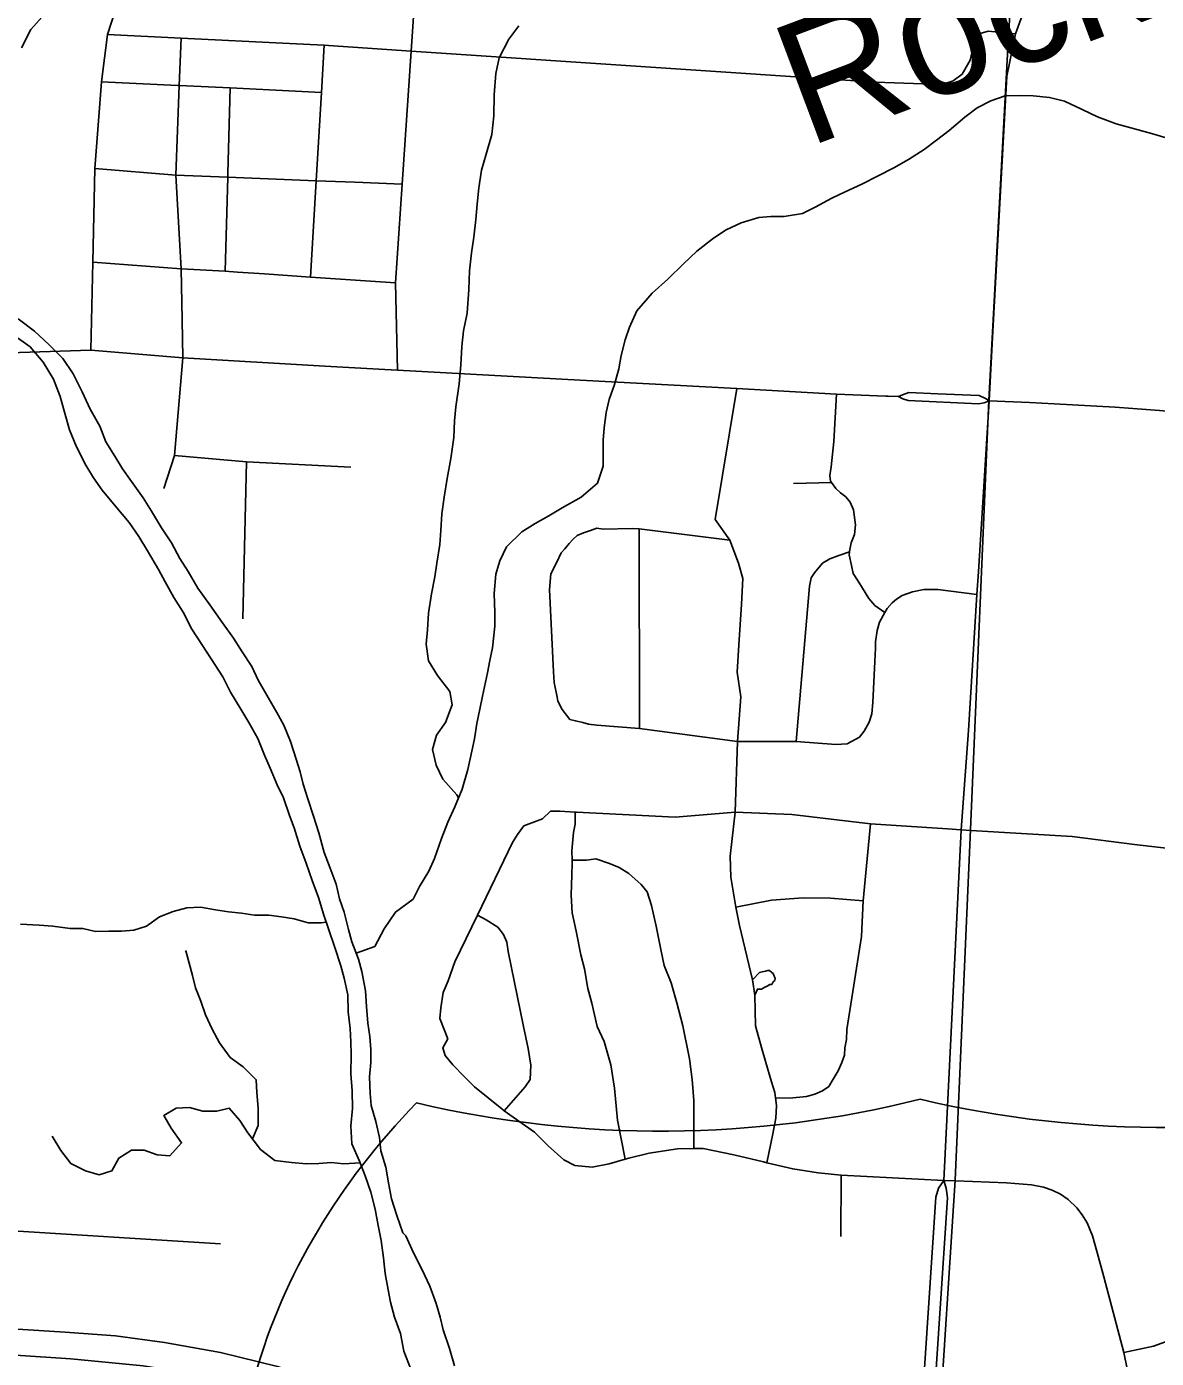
# Model space of a CAD drawing. Extents: x 114604 to 551442, y 316898 to 567001.
# Drawn here: x 239507 to 244116, y 403581 to 409017 of the extents above; entities that cross this region are included whole.
import ezdxf

# ---------------------------------------------------------------- set-up
doc = ezdxf.new("R2010")
doc.units = 0
for name, color, linetype in [('_CIVIL_CONSTRUCTION', 7, 'Continuous'), ('DV_X_County_Line', 7, 'Continuous'), ('GE_P_Alignment', 7, 'Continuous'), ('GE_P_Alignment_1000_Stations', 7, 'Continuous'), ('GE_P_Alignment_100_Cardinal_Points', 7, 'Continuous'), ('GE_P_Alignment_500_Bearings', 7, 'Continuous'), ('GE_P_Alignment_500_Distances', 7, 'Continuous'), ('GE_P_Alignment_500_Stations', 7, 'Continuous'), ('PM_P_Cells', 7, 'Continuous'), ('PM_P_Stop_Line', 7, 'Continuous')]:
    doc.layers.add(name, color=color, linetype=linetype)

msp = doc.modelspace()

# ---------------------------------------------------------------- linework, layer by layer
at = {"layer": '_CIVIL_CONSTRUCTION'}
for p, q in [((243389.6, 406791.9), (243433.4, 407490.4)), ((243248.7, 404307.9), (243283.9, 405023.5))]:
    msp.add_line(p, q, dxfattribs=at)
for points in [[(240968.2, 407618.2), (240722.8, 407631.5), (240143.8, 407664.8), (239768.5, 407696.6)], [(241764.7, 407574.8), (241019.4, 407615.5), (240968.2, 407618.2)], [(243012, 407509.4), (242810.5, 407517.7), (242403.5, 407540), (241764.7, 407574.8)], [(243063.3, 407507.1), (243022.1, 407509), (243012, 407509.4)], [(243224.4, 407518.9), (243105.3, 407524.3), (243080.1, 407514.5), (243063.3, 407507.1)], [(243433.4, 407490.4), (243412.7, 407481.5), (243389.4, 407478.3), (243102.5, 407491.4), (243081.2, 407497.8), (243063.3, 407507.1)], [(243433.4, 407490.4), (243418.6, 407498.8), (243392.2, 407511.2), (243224.4, 407518.9)], [(243283.9, 405023.5), (243319.2, 405739), (243349.1, 406144.7), (243383.8, 406698.8), (243389.6, 406791.9)], [(243093, 402385.6), (243097.5, 402455), (243104.8, 402565.3), (243120.3, 402796.6), (243140.3, 403087.6), (243157.1, 403356.4), (243215.7, 404239.5), (243226.6, 404276.4), (243248.7, 404307.9)], [(243191.4, 403135.3), (243205.1, 403353.9), (243263.7, 404237), (243257.7, 404275.9), (243248.7, 404307.9)]]:
    msp.add_lwpolyline(points, dxfattribs=at)
at = {"layer": 'DV_X_County_Line'}
for points in [[(239581.3, 409069.5), (239523.4, 409005.2), (239485.5, 408930.9)], [(239472, 407824.4), (239538.3, 407774.5), (239598.5, 407718.5), (239654.7, 407662.5), (239696.9, 407600.5), (239733.1, 407526.4), (239765.3, 407456.3), (239805.5, 407386.3)], [(239450.2, 407760.2), (239520.4, 407710.2), (239574.6, 407648.3), (239616.8, 407578.2), (239643, 407508.1), (239663.2, 407434), (239681.4, 407371.9), (239709.6, 407301.8), (239747.8, 407227.7), (239780, 407175.7), (239814.2, 407125.7), (239868.4, 407061.7), (239924.6, 406993.7), (239964.8, 406935.7), (239999, 406877.6), (240045.2, 406801.6), (240071.4, 406751.5), (240107.6, 406687.5), (240145.8, 406627.4), (240180, 406557.4), (240224.2, 406491.3), (240274.5, 406413.3), (240306.6, 406363.2), (240338.8, 406301.2), (240381, 406231.1), (240413.2, 406177.1), (240449.4, 406111), (240477.6, 406043), (240499.8, 405990.9), (240528, 405922.8), (240554.1, 405868.8), (240578.3, 405796.7), (240598.5, 405746.6), (240620.7, 405672.5), (240646.9, 405602.4), (240671.1, 405532.3), (240697.3, 405462.2), (240719.5, 405390.1), (240737.6, 405334), (240763.9, 405257.9), (240788.1, 405183.8), (240802.2, 405133.7), (240816.4, 405065.6), (240818.5, 404995.5), (240826.7, 404927.3), (240828.8, 404873.2), (240831, 404821.1), (240829.1, 404742.9), (240835.3, 404672.8), (240835.5, 404600.6), (240829.6, 404530.4), (240833.8, 404456.3), (240864, 404386.2), (240888.2, 404326.1), (240910.4, 404260), (240928.6, 404189.9), (240940.7, 404123.8), (240952.9, 404061.7), (240963.1, 403991.6), (240969.2, 403927.4), (240981.4, 403861.3), (240991.6, 403811.2), (241007.7, 403749.1), (241031.9, 403683), (241046.1, 403610.9), (241074.3, 403536.8)], [(239805.5, 407386.3), (239829.7, 407322.2), (239865.9, 407264.1), (239898.1, 407212.1), (239934.3, 407160.1), (239982.5, 407094.1), (240016.6, 407040), (240056.9, 406972), (240097.1, 406909.9), (240131.3, 406845.9), (240165.4, 406793.9), (240205.6, 406725.8), (240253.9, 406657.8), (240306.1, 406583.7), (240350.3, 406521.7), (240386.5, 406465.7), (240424.7, 406405.7), (240450.9, 406349.6), (240527.3, 406217.5), (240555.4, 406165.4), (240583.6, 406099.4), (240605.8, 406027.3), (240622, 405975.2), (240634.1, 405925.1), (240654.3, 405865), (240676.5, 405794.9), (240698.7, 405726.8), (240720.9, 405646.7), (240745.1, 405582.6), (240769.3, 405516.5), (240783.4, 405456.4), (240801.6, 405402.4), (240819.8, 405332.2), (240833.9, 405282.2), (240860.1, 405210.1), (240874.2, 405160), (240888.4, 405081.8), (240892.6, 405017.7), (240898.8, 404949.6), (240906.9, 404895.5), (240911, 404841.4), (240911.2, 404789.2), (240905.3, 404731.1), (240907.5, 404662.9), (240911.6, 404612.8), (240931.7, 404548.7), (240945.9, 404482.6), (240952.1, 404428.5), (240972.2, 404362.4), (240982.4, 404298.3), (240994.6, 404232.2), (241016.8, 404164.1), (241041, 404094)], [(241041, 404094), (241053, 404082), (241085.2, 404011.9), (241119.4, 403945.9), (241151.6, 403875.8), (241177.8, 403805.7), (241194, 403749.6), (241206.1, 403697.5), (241232.3, 403621.4), (241252.5, 403551.3)]]:
    msp.add_lwpolyline(points, dxfattribs=at)
at = {"layer": 'GE_P_Alignment'}
for centre, ratio, start_param, end_param in [((243867.7, 402899.7), 0.8, 2.472589, 2.911026), ((242105.1, 407321.4), 0.800001, 4.415841, 5.008936), ((244159.9, 407336.3), 0.800001, 4.415841, 5.008936)]:
    msp.add_ellipse(centre, major_axis=(3515.8, 25.5), ratio=ratio, start_param=start_param, end_param=end_param, dxfattribs=at)
at = {"layer": 'GE_P_Alignment_1000_Stations'}
for points in [[(239836.6, 408984.6), (239869.9, 409089.4), (239919.9, 409202), (240009.5, 409329), (240085.1, 409440.7), (240190.4, 409612.9), (240327.4, 409887.2), (240433.9, 410216.9), (240515.2, 410504.7), (240557.6, 410732), (240639.2, 410978.1), (240759.6, 411300.9), (240821.6, 411456.4), (240902.2, 411633.7), (240948.4, 411695.1), (241021.8, 411759.9)], [(239768.5, 407696.6), (239776.5, 408056.2), (239784.3, 408437.9), (239811.3, 408791.9), (239836.6, 408984.6)], [(238706, 407667.8), (239227.3, 407678.5), (239768.5, 407696.6)]]:
    msp.add_lwpolyline(points, dxfattribs=at)
at = {"layer": 'GE_P_Alignment_100_Cardinal_Points'}
for p, q in [((243447.4, 407749), (243481, 408369.7)), ((240143.8, 407664.8), (240141, 407820.8)), ((243433.4, 407490.4), (243447.4, 407749)), ((240388.5, 406600.6), (240403.7, 407240.4)), ((242635.6, 407152.3), (242789.8, 407156.9)), ((242006.7, 406151.9), (242005.4, 406966.8)), ((242827.8, 404078.9), (242830.1, 404329.2)), ((238764.1, 404145.8), (240297, 404048.2))]:
    msp.add_line(p, q, dxfattribs=at)
for points in [[(241019.4, 407615.5), (241010.8, 407971.3), (241038.3, 408374.6), (241075.4, 408917.8), (241100.1, 409280.1), (241130.6, 409405.9), (241147.4, 409701.5)], [(243481, 408369.7), (243505.1, 408814.5), (243540.6, 408988), (243563.3, 409048.2), (243575.3, 409074.3)], [(239836.6, 408984.6), (240136.4, 408970), (240578.9, 408948.3), (240720.3, 408941.4), (240738.1, 408940.6), (241075.4, 408917.8), (242969.6, 408791.1), (243240.3, 408780.6), (243287, 408795.7), (243323.3, 408823.3), (243356.3, 408880.9), (243373.4, 408958.6), (243396.9, 408989.8), (243429.7, 408999.1), (243540.6, 408988)], [(240141, 407820.8), (240137.1, 408029), (240114.7, 408410.8), (240128.9, 408776.8), (240136.4, 408970)], [(240664.8, 407995.2), (240687.8, 408388.3), (240709, 408749.1), (240720.3, 408941.4)], [(239811.3, 408791.9), (240123.7, 408777.1), (240128.9, 408776.8), (240336.8, 408766.9), (240709, 408749.1)], [(240317, 408019), (240327.2, 408402.4), (240327.5, 408417.9), (240336.8, 408766.9)], [(239784.3, 408437.9), (240114.7, 408410.8), (240327.2, 408402.4), (240557.2, 408393.5), (240687.8, 408388.3)], [(240687.8, 408388.3), (240845.9, 408382.2), (241038.3, 408374.6)], [(239776.5, 408056.2), (240137.1, 408029), (240317, 408019), (240366.8, 408015.6)], [(240366.8, 408015.6), (240476.4, 408008.1), (240664.8, 407995.2), (241010.8, 407971.3)], [(240066, 407132.6), (240110.3, 407266.9), (240143.8, 407664.8)], [(242527, 404379.3), (242550.8, 404498), (242563.6, 404561.9), (242566.3, 404613.8), (242561.9, 404644.4), (242558.9, 404665.9), (242545.5, 404710), (242522.4, 404788.3), (242505.2, 404850.5), (242480.2, 404938.7), (242477.4, 405063.3), (242468.4, 405126.1), (242415.3, 405348.4), (242400.5, 405422.5), (242379.7, 405545.2), (242376.2, 405630.9), (242397.7, 405810.9), (242407, 406099.4), (242420, 406282.2), (242405, 406382.1), (242412.8, 406493.5), (242423, 406659.2), (242427.9, 406764.9), (242410.3, 406827.5), (242375.4, 406921.5), (242315.7, 407006.1), (242403.5, 407540)], [(243007.3, 406626), (242967.6, 406654.5), (242942, 406682.8), (242916.5, 406725), (242898.8, 406753.3), (242879.2, 406785.5), (242871.6, 406817.6), (242862.2, 406861.7), (242863.4, 406873.7), (242864.4, 406883.6), (242870.7, 406909.6), (242884.6, 406944.5), (242887.7, 406983.3), (242880.4, 407045.4), (242866.8, 407075.6), (242849.1, 407097.7), (242827.3, 407114), (242807.5, 407132.3), (242789.8, 407156.9), (242785.8, 407162.5), (242784.1, 407184.5), (242788.6, 407220.4), (242799.8, 407324.3), (242810.5, 407517.7)], [(240110.3, 407266.9), (240403.7, 407240.4), (240828.8, 407219.3)], [(241669.2, 406831.9), (241687.7, 406869.6), (241701.9, 406885.4), (241720.2, 406907.2), (241736.4, 406925), (241752.6, 406940.8), (241778.7, 406950.5), (241806.9, 406960.2), (241833, 406969.9), (241859, 406965.6), (241977, 406968.2), (242005.4, 406966.8), (242375.4, 406921.5)], [(242646.5, 406099.7), (242700.5, 406733.6), (242706.9, 406767.5), (242721.2, 406787.3), (242753.7, 406827), (242783.9, 406844.6), (242820.1, 406858.2), (242863.4, 406873.7)], [(241723.3, 406189.4), (241691.8, 406229.8), (241674.2, 406264), (241670.4, 406280), (241659.1, 406340.1), (241655.7, 406384.2), (241639.8, 406720.3), (241644.6, 406784.2), (241669.2, 406831.9)], [(241723.3, 406189.4), (241745.2, 406183.2), (241775.2, 406176.8), (241799.1, 406170.5), (241833.1, 406166.1), (242006.7, 406151.9), (242407, 406099.4), (242646.5, 406099.7), (242808.6, 406086.5), (242854.6, 406090), (242905, 406117.4), (242923.3, 406141.1), (242944.4, 406177.8), (242954.2, 406212.7), (242958.8, 406258.7), (242966.8, 406426.5), (242969.3, 406479.8), (242969.8, 406506.5), (242976.4, 406552.4), (242986.5, 406586.4), (243007.3, 406626), (243017.2, 406641.6), (243037.8, 406665.6), (243055.2, 406680.8), (243078.2, 406695.1), (243120.4, 406710.6), (243167.3, 406719.3), (243224.6, 406719.4), (243383.8, 406698.8)], [(241611.1, 405783), (241644, 405814.7), (241682, 405814.6), (241744.2, 405810.7), (241750, 405810.3), (242152.1, 405790.7), (242397.7, 405810.9), (242629.1, 405801.1), (242949.2, 405763.5), (243263.5, 405742.9)], [(241948.4, 404394.4), (241917.2, 404553.5), (241904.8, 404683.7), (241890, 404779.8), (241863.1, 404874.1), (241833.9, 404936.4), (241813.1, 405030.7), (241795.8, 405090.8), (241782.8, 405171), (241767.5, 405229.1), (241748.7, 405325.3), (241731.6, 405399.5), (241728.5, 405471.5), (241731.5, 405555.5), (241732.1, 405601.5), (241731.7, 405615.5), (241730.7, 405653.4), (241737.6, 405727.4), (241744.1, 405761.3), (241744.2, 405810.7)], [(241225.5, 404885), (241192.8, 404968.3), (241197, 405012.3), (241205.4, 405074.3), (241225.7, 405122.2), (241254.1, 405200.1), (241345.8, 405390), (241489.1, 405687.3), (241509.3, 405719.3), (241535.6, 405755.2), (241611.1, 405783)], [(242561.9, 404644.4), (242618.6, 404643.2), (242688.8, 404650.3), (242722.9, 404659.9), (242753.1, 404673.6), (242779.3, 404691.2), (242797.7, 404721), (242818.1, 404754.8), (242832.6, 404788.6), (242842.9, 404818.5), (242845.3, 404848.4), (242851.7, 404882.3), (242852.2, 404924.3), (242912.5, 405303.5), (242920.1, 405449.1), (242949.2, 405763.5)], [(243263.5, 405742.9), (243319.2, 405739), (243358.1, 405736.6), (243772, 405710.9), (244026.4, 405678.5), (244167.8, 405662.4), (244255.9, 405618.2), (244608.1, 405567.6), (244900.3, 405525.7), (244980.4, 405514), (244988.1, 405512.9), (245210.2, 405480.4), (245440.1, 405451.5), (245490, 405438.3), (245521.3, 405414.6), (245539.7, 405390.1)], [(242228.8, 404437.3), (242229.1, 404531.8), (242228.4, 404633.8), (242221.4, 404719.9), (242210.4, 404804), (242184.1, 404938.3), (242159.2, 405032.6), (242136.3, 405114.8), (242107.1, 405185.1), (242095.8, 405243.2), (242075.1, 405345.4), (242056.1, 405429.7), (242038.8, 405485.8), (242013.1, 405516.1), (241963.7, 405560.7), (241923.9, 405585.2), (241884.1, 405601.7), (241828.3, 405620.3), (241790.3, 405614.8), (241731.7, 405615.5)], [(242400.5, 405422.5), (242545, 405451.2), (242674.4, 405461.7), (242785.8, 405459.6), (242920.1, 405449.1)], [(241454.9, 404592), (241540.7, 404690), (241561.1, 404719.7), (241563.8, 404777.7), (241552.7, 404845.8), (241533.8, 404936), (241471.5, 405242.6), (241466, 405280.7), (241452.3, 405310.9), (241428.7, 405341.2), (241381.1, 405371.7), (241345.8, 405390)], [(242477.4, 405063.3), (242488.1, 405088.6), (242504.1, 405088.4), (242518.2, 405096.2), (242528.3, 405100.1), (242538.3, 405108), (242546.3, 405107.9), (242552.5, 405117.8), (242558.5, 405123.8), (242560.7, 405133.7), (242556.8, 405141.8), (242552.9, 405151.8), (242547, 405155.9), (242537.1, 405164), (242531, 405164.1), (242521, 405162.2), (242507, 405158.4), (242496.9, 405156.5), (242468.4, 405126.1)], [(241225.5, 404885), (241204.1, 404848.2), (241213.9, 404818.1), (241245.7, 404780), (241293.4, 404729.8), (241333.2, 404689.6), (241444.8, 404599.2), (241454.9, 404592), (241578.3, 404504.6), (241634, 404448.4), (241697.7, 404392.1), (241743.6, 404367.9), (241813.6, 404361.6), (241883.7, 404375.4), (241948.4, 404394.4), (241963.9, 404399), (242046.1, 404418.7), (242162.2, 404436.3), (242228.8, 404437.3), (242266.3, 404437.8), (242392.3, 404411.4), (242512.2, 404382.9), (242527, 404379.3), (242632.1, 404354.4), (242736, 404338), (242830.1, 404329.2), (243248.7, 404307.9)], [(243983.4, 403605.5), (244104.6, 403630.9), (244197.5, 403665), (244547.7, 403851.9), (244739, 403953.8), (244916.7, 404038.3), (245118.3, 404132.4), (245254.8, 404199.9), (245267.2, 404206.6), (245379.2, 404267.4), (245437.5, 404313.2), (245477.7, 404345)], [(244023.6, 403405.2), (243983.4, 403605.5), (243902, 403914.5), (243874.1, 404013.7), (243855.1, 404081.3), (243833.6, 404133.9), (243812.3, 404167.2), (243790.8, 404195.4), (243756.3, 404230.1), (243724.2, 404250.9), (243690.6, 404267.4), (243654.9, 404279.5), (243606.1, 404289.4), (243503.6, 404297.7), (243296.6, 404306), (243248.7, 404307.9)]]:
    msp.add_lwpolyline(points, dxfattribs=at)
at = {"layer": 'GE_P_Alignment_500_Bearings'}
for points in [[(243433.4, 407490.4), (243598, 407483.7), (243698.8, 407477.8)], [(243698.8, 407477.8), (243948, 407463.4), (244019, 407458.2)], [(244019, 407458.2), (244128.1, 407450.1), (244245.3, 407439.8), (244552.6, 407420.6)]]:
    msp.add_lwpolyline(points, dxfattribs=at)
at = {"layer": 'GE_P_Alignment_500_Distances'}
for points in [[(242704.5, 393828.6), (243064.4, 400181.7), (243087.4, 400588.1), (243134.8, 401539), (243177.2, 402426.6), (243181.7, 402537.5), (243192.1, 402794.9), (243208.7, 403085.7), (243224.9, 403236.9), (243295.4, 404308.8), (243356.9, 405739.4), (243432.2, 407493.2), (243514.2, 409006.2), (243529.1, 409210.6)], [(243529.1, 409210.6), (243514.2, 409006.2), (243432.2, 407493.2), (243356.9, 405739.4), (243295.4, 404308.8), (243224.9, 403236.9), (243208.7, 403085.7), (243192.1, 402794.9), (243181.7, 402537.5), (243177.2, 402426.6), (243134.8, 401539), (243087.4, 400588.1), (243064.4, 400181.7), (242704.5, 393828.6)]]:
    msp.add_lwpolyline(points, dxfattribs=at)
at = {"layer": 'GE_P_Alignment_500_Stations'}
for points in [[(235905.6, 403941.1), (236319.3, 403907), (239294.8, 403711.9), (239663.3, 403688), (239869.5, 403673.3), (240068.9, 403645.7), (240297.4, 403605.7), (240530.6, 403548.3), (240782.5, 403467.9), (241046.1, 403365.6), (241184.4, 403314.1)], [(235776.2, 403844), (235831.5, 403835.9), (236195.3, 403810.7), (239686.5, 403580), (239982, 403550.9), (240226.7, 403511), (240473.8, 403452.6), (240762.8, 403360.8), (240964.2, 403282.8)]]:
    msp.add_lwpolyline(points, dxfattribs=at)
at = {"layer": 'PM_P_Cells'}
for points in [[(241268.5, 405868.9), (241261.1, 405882.1), (241205, 405946.2), (241176.9, 406002.2), (241162.8, 406066.3), (241178.7, 406124.5), (241214.8, 406176.6), (241242.7, 406248.8), (241232.7, 406302.9), (241182.5, 406368.9), (241146.4, 406429), (241136.3, 406497.1), (241142.2, 406555.2), (241146.2, 406623.4), (241158.1, 406701.5), (241172.1, 406771.7), (241180, 406827.8), (241192, 406903.9), (241195.9, 406960), (241199.9, 407028.2), (241209.8, 407096.3), (241221.8, 407172.5), (241237.7, 407254.6), (241249.7, 407340.8), (241251.6, 407408.9), (241257.6, 407465.1), (241271.5, 407559.2), (241277.4, 407637.4), (241281.4, 407711.5), (241289.3, 407775.7), (241303.2, 407847.8), (241311.2, 407944), (241313.1, 408020.1), (241321, 408094.3), (241331, 408158.4), (241338.9, 408230.6), (241344.9, 408292.7), (241350.8, 408358.8), (241362.8, 408431), (241380.8, 408497.1), (241404.7, 408577.3), (241412.7, 408653.4), (241414.6, 408739.6), (241420.5, 408825.8), (241434.5, 408889.9), (241474.5, 408966.1), (241514.5, 409020.3)], [(244156.2, 408562.9), (244096, 408580.9), (244011.9, 408604.8), (243951.7, 408620.8), (243875.5, 408648.7), (243813.4, 408678.7), (243741.2, 408712.7), (243679.1, 408728.6), (243612.9, 408734.5), (243556.8, 408736.5), (243498.7, 408734.4), (243440.6, 408714.3), (243384.5, 408686.1), (243334.5, 408648), (243270.4, 408593.8), (243218.3, 408553.7), (243168.3, 408515.5), (243104.2, 408475.4), (243044.1, 408441.2), (242978, 408407.1), (242913.9, 408374.9), (242845.8, 408342.8), (242791.7, 408316.7), (242723.6, 408280.5), (242671.6, 408254.4), (242597.4, 408242.3), (242543.3, 408242.2), (242493.2, 408238.1), (242421.1, 408216), (242361, 408187.8), (242308.9, 408153.7), (242240.9, 408101.5), (242186.8, 408049.4), (242122.7, 407987.2), (242058.7, 407929), (241996.6, 407856.8), (241966.6, 407790.6), (241948.6, 407738.5), (241932.7, 407674.3), (241922.7, 407620.2), (241904.7, 407556.1), (241882.7, 407495.9), (241870.8, 407441.8), (241862.8, 407379.7), (241858.9, 407329.6), (241859, 407223.4), (241835, 407153.2), (241768.9, 407097), (241690.8, 407052.9), (241636.7, 407020.7), (241580.7, 406988.6), (241526.6, 406954.5), (241464.5, 406894.3), (241436.5, 406836.1), (241420.6, 406782), (241414.6, 406703.9), (241416.7, 406625.7), (241416.8, 406569.6), (241406.8, 406481.4), (241396.9, 406429.3), (241386.9, 406379.2), (241366.9, 406285), (241355, 406230.9), (241343, 406172.8), (241333.1, 406110.6), (241323.1, 406060.5), (241307.1, 405984.4), (241283.2, 405904.2), (241253.2, 405832), (241225.2, 405769.9), (241199.2, 405703.7), (241171.2, 405621.5), (241147.2, 405569.4), (241109.2, 405507.2), (241083.2, 405455.1)], [(240850.8, 405235.5), (240926.5, 405263), (240964.8, 405335.1), (241011, 405403.1), (241083.2, 405455.1)], [(240728.8, 405361.4), (240708.6, 405359.5), (240654.6, 405359.6), (240598.6, 405375.8), (240546.5, 405383.9), (240494.5, 405390), (240436.5, 405390.2), (240382.5, 405398.3), (240330.4, 405404.4), (240276.4, 405412.6), (240216.4, 405422.7), (240160.4, 405420.8), (240104.3, 405404.9), (240048.2, 405383), (239996.1, 405345), (239944.1, 405329.1), (239894, 405325.1), (239842, 405325.3), (239788, 405323.4), (239736, 405335.5), (239683.9, 405335.6), (239613.9, 405345.8), (239557.9, 405349.9), (239481.8, 405354.1)], [(240427.4, 404477.7), (240451, 404532), (240451.1, 404602.2), (240445.2, 404666.4), (240443.3, 404718.5), (240389.4, 404770.7), (240337.4, 404808.9), (240293.5, 404869.2), (240263.6, 404925.4), (240235.6, 404983.6), (240217.7, 405039.8), (240195.8, 405093.9), (240183.9, 405144.1), (240156.1, 405244.4), (240154.1, 405242.4)], [(240866.9, 404379), (240800.9, 404374.9), (240748.9, 404381), (240698.8, 404377.1), (240648.8, 404375.2), (240586.8, 404381.4), (240518.7, 404389.5), (240460.8, 404433.8), (240408.9, 404502), (240377, 404552.2), (240333, 404602.4), (240283, 404590.5), (240224.9, 404590.6), (240170.9, 404604.8), (240116.9, 404602.9), (240066.8, 404572.9), (240096.7, 404520.8), (240138.6, 404460.5), (240090.5, 404408.5), (240038.5, 404412.6), (239986.5, 404430.8), (239934.5, 404430.9), (239882.4, 404398.9), (239854.3, 404346.8), (239802.2, 404330.9), (239746.2, 404347.1), (239686.2, 404377.3), (239646.3, 404429.5), (239610.4, 404487.7)]]:
    msp.add_lwpolyline(points, dxfattribs=at)

# ---------------------------------------------------------------- texts
at = {"layer": 'PM_P_Stop_Line'}
msp.add_text('Rocky', height=500.02, rotation=20.5814, dxfattribs=at).set_placement((242692.5, 408523.6))

doc.saveas('drawing.dxf')
